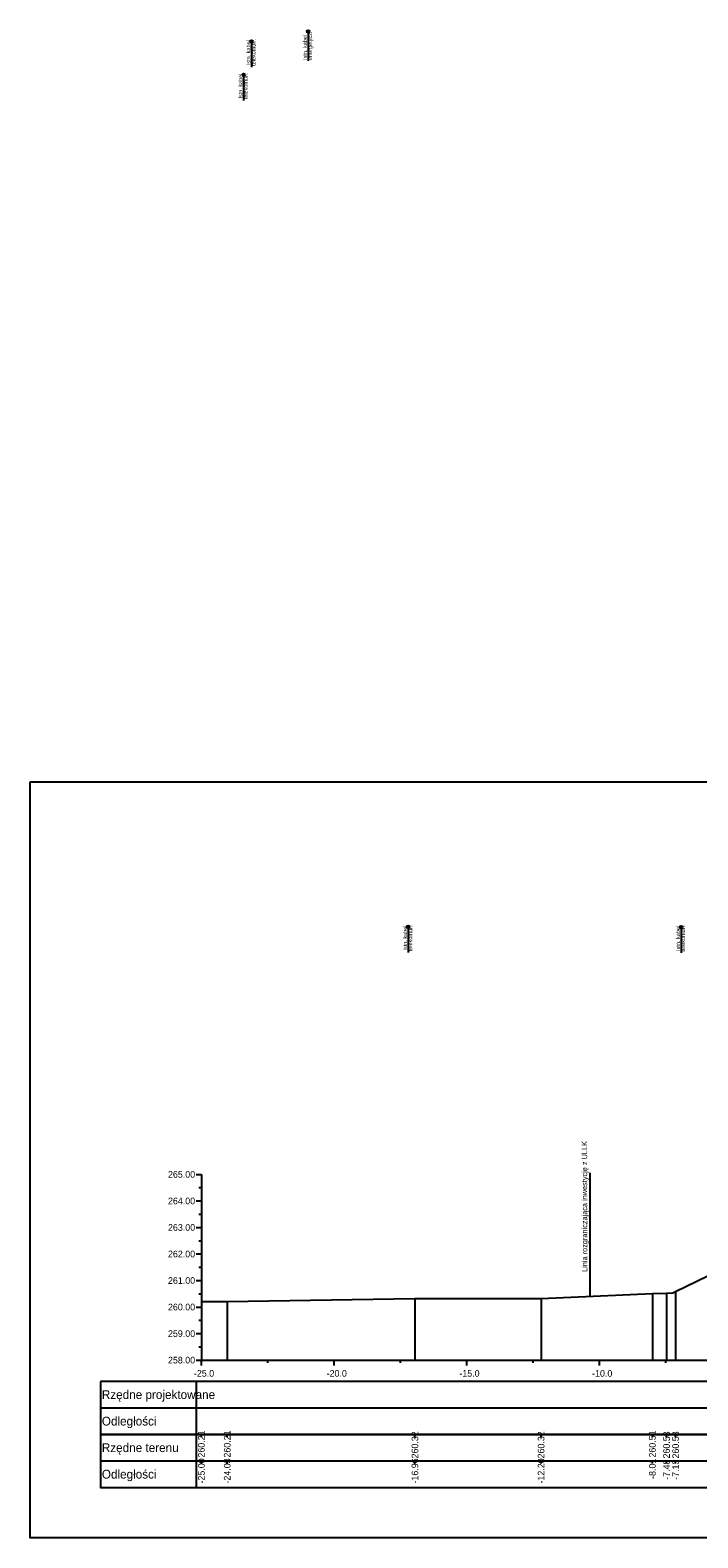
# Model space of a CAD drawing. Extents: x 6516023 to 6560129, y 5513077 to 5529206.
# Drawn here: x 6516806 to 6516831.1, y 5513396.3 to 5513453.1 of the extents above; entities that cross this region are included whole.
import ezdxf

# ---------------------------------------------------------------- set-up
doc = ezdxf.new("R2010")
doc.units = 0
for name, color, linetype in [('TOR_PRZEK_P-kable', 7, 'Continuous'), ('TOR_PRZEK_P-tabelka istniejace', 7, 'Continuous'), ('TOR_PRZEK_P-tabelka projektowane', 7, 'Continuous'), ('TOR_PRZEK_P-teren istniejacy', 7, 'Continuous'), ('TOR_PRZEK_P-uklad odniesienia', 7, 'Continuous'), ('TOR_PS_T-granica PKP-projektowana', 7, 'Continuous'), ('TOR_RAMKI-ramka+tabelka 1', 7, 'Continuous')]:
    doc.layers.add(name, color=color, linetype=linetype)

msp = doc.modelspace()

# ---------------------------------------------------------------- linework, layer by layer
at = {"layer": 'TOR_PRZEK_P-kable'}
for p, q in [((6516816.432, 5513453.066), (6516816.432, 5513451.956)), ((6516814.301, 5513452.693), (6516814.301, 5513451.719)), ((6516814.002, 5513451.437), (6516814.002, 5513450.463)), ((6516820.203, 5513419.321), (6516820.203, 5513418.348)), ((6516830.483, 5513419.309), (6516830.483, 5513418.336))]:
    msp.add_line(p, q, dxfattribs=at)
for centre in [(6516816.432, 5513453.066), (6516814.301, 5513452.693), (6516814.002, 5513451.437), (6516820.203, 5513419.321), (6516830.483, 5513419.309)]:
    msp.add_circle(centre, 0.05, dxfattribs=at)
at = {"layer": 'TOR_PRZEK_P-tabelka istniejace'}
for p, q in [((6516808.61, 5513400.188), (6516808.61, 5513398.188)), ((6516812.21, 5513400.188), (6516812.21, 5513398.188)), ((6516812.41, 5513400.088), (6516812.41, 5513400.188)), ((6516813.383, 5513400.088), (6516813.383, 5513400.188)), ((6516820.454, 5513400.088), (6516820.454, 5513400.188)), ((6516825.208, 5513400.088), (6516825.208, 5513400.188)), ((6516829.401, 5513400.088), (6516829.401, 5513400.188)), ((6516829.933, 5513400.088), (6516829.933, 5513400.188)), ((6516830.276, 5513400.088), (6516830.276, 5513400.188)), ((6516808.61, 5513399.188), (6516862.41, 5513399.188)), ((6516812.41, 5513399.088), (6516812.41, 5513399.188)), ((6516813.383, 5513399.088), (6516813.383, 5513399.188)), ((6516820.454, 5513399.088), (6516820.454, 5513399.188)), ((6516825.208, 5513399.088), (6516825.208, 5513399.188)), ((6516829.401, 5513399.088), (6516829.401, 5513399.188)), ((6516829.933, 5513399.088), (6516829.933, 5513399.188)), ((6516830.276, 5513399.088), (6516830.276, 5513399.188))]:
    msp.add_line(p, q, dxfattribs=at)
for points in [[(6516812.41, 5513405.201), (6516812.41, 5513403.188), (6516812.41, 5513403.058), (6516812.41, 5513402.988)], [(6516813.383, 5513405.196), (6516813.383, 5513403.188), (6516813.383, 5513403.058), (6516813.383, 5513402.988)], [(6516820.454, 5513405.308), (6516820.454, 5513403.188), (6516820.454, 5513403.058), (6516820.454, 5513402.988)], [(6516825.208, 5513405.309), (6516825.208, 5513403.188), (6516825.208, 5513403.058), (6516825.208, 5513402.988)], [(6516829.401, 5513405.502), (6516829.401, 5513403.188), (6516829.401, 5513403.058), (6516829.401, 5513402.988)], [(6516829.933, 5513405.515), (6516829.933, 5513403.188), (6516829.933, 5513403.058), (6516829.933, 5513402.988)], [(6516830.276, 5513405.571), (6516830.276, 5513403.188), (6516830.276, 5513403.058), (6516830.276, 5513402.988)]]:
    msp.add_lwpolyline(points, dxfattribs=at)
msp.add_lwpolyline([(6516808.61, 5513400.188), (6516808.61, 5513398.188), (6516862.41, 5513398.188), (6516862.41, 5513400.188)], close=True, dxfattribs=at)
at = {"layer": 'TOR_PRZEK_P-tabelka projektowane'}
for p, q in [((6516808.61, 5513402.188), (6516808.61, 5513400.188)), ((6516812.21, 5513402.188), (6516812.21, 5513400.188)), ((6516808.61, 5513401.188), (6516862.41, 5513401.188))]:
    msp.add_line(p, q, dxfattribs=at)
msp.add_lwpolyline([(6516808.61, 5513402.188), (6516808.61, 5513400.188), (6516862.41, 5513400.188), (6516862.41, 5513402.188)], close=True, dxfattribs=at)
at = {"layer": 'TOR_PRZEK_P-teren istniejacy'}
msp.add_lwpolyline([(6516812.41, 5513405.201), (6516813.383, 5513405.196), (6516820.454, 5513405.308), (6516825.208, 5513405.309), (6516829.401, 5513405.502), (6516829.933, 5513405.515), (6516830.172, 5513405.526), (6516830.276, 5513405.571), (6516831.902, 5513406.37)], dxfattribs=at)
at = {"layer": 'TOR_PRZEK_P-uklad odniesienia'}
for p, q in [((6516812.21, 5513409.988), (6516812.41, 5513409.988)), ((6516812.41, 5513409.988), (6516812.41, 5513402.988)), ((6516812.31, 5513409.488), (6516812.41, 5513409.488)), ((6516812.21, 5513408.988), (6516812.41, 5513408.988)), ((6516812.21, 5513407.988), (6516812.41, 5513407.988)), ((6516812.31, 5513408.488), (6516812.41, 5513408.488)), ((6516812.31, 5513407.488), (6516812.41, 5513407.488)), ((6516812.21, 5513406.988), (6516812.41, 5513406.988)), ((6516812.31, 5513406.488), (6516812.41, 5513406.488)), ((6516812.21, 5513405.988), (6516812.41, 5513405.988)), ((6516812.31, 5513405.488), (6516812.41, 5513405.488)), ((6516812.21, 5513404.988), (6516812.41, 5513404.988)), ((6516812.21, 5513403.988), (6516812.41, 5513403.988)), ((6516812.31, 5513404.488), (6516812.41, 5513404.488)), ((6516812.31, 5513403.488), (6516812.41, 5513403.488)), ((6516812.21, 5513402.988), (6516812.41, 5513402.988)), ((6516812.41, 5513402.988), (6516862.41, 5513402.988)), ((6516812.41, 5513402.788), (6516812.41, 5513402.988)), ((6516814.91, 5513402.888), (6516814.91, 5513402.988)), ((6516817.41, 5513402.788), (6516817.41, 5513402.988)), ((6516819.91, 5513402.888), (6516819.91, 5513402.988)), ((6516822.41, 5513402.788), (6516822.41, 5513402.988)), ((6516824.91, 5513402.888), (6516824.91, 5513402.988)), ((6516827.41, 5513402.788), (6516827.41, 5513402.988)), ((6516829.91, 5513402.888), (6516829.91, 5513402.988))]:
    msp.add_line(p, q, dxfattribs=at)
at = {"layer": 'TOR_PS_T-granica PKP-projektowana'}
msp.add_line((6516827.057, 5513405.394), (6516827.057, 5513410.052), dxfattribs=at)
at = {"layer": 'TOR_RAMKI-ramka+tabelka 1'}
msp.add_lwpolyline([(6516805.96, 5513424.789), (6517053.46, 5513424.789), (6517053.46, 5513396.289), (6516805.96, 5513396.289)], close=True, dxfattribs=at)

# ---------------------------------------------------------------- texts
at = {"layer": 'TOR_PRZEK_P-kable'}
for s, height, p in [('Istn. kabel', 0.14999, (6516816.386, 5513451.992)), ('energetycz.', 0.14999, (6516816.581, 5513451.992)), ('Istn. kabel', 0.14999, (6516814.256, 5513451.795)), ('telekomun.', 0.15, (6516814.45, 5513451.767)), ('Istn. kabel', 0.14999, (6516813.957, 5513450.539)), ('telekomun.', 0.15, (6516814.151, 5513450.511)), ('telekomun.', 0.15, (6516820.352, 5513418.396)), ('telekomun.', 0.15, (6516830.633, 5513418.384)), ('Istn. kabel', 0.14999, (6516820.158, 5513418.424)), ('Istn. kabel', 0.14999, (6516830.438, 5513418.412))]:
    msp.add_text(s, height=height, rotation=90.0511, dxfattribs=at).set_placement(p)
at = {"layer": 'TOR_PRZEK_P-tabelka istniejace'}
for s, p in [('260.21', (6516812.535, 5513399.315)), ('260.21', (6516813.508, 5513399.315)), ('260.32', (6516820.579, 5513399.282)), ('260.32', (6516825.333, 5513399.282)), ('260.51', (6516829.526, 5513399.315)), ('260.53', (6516830.058, 5513399.28)), ('260.58', (6516830.401, 5513399.28)), ('-25.00', (6516812.535, 5513398.337)), ('-24.03', (6516813.508, 5513398.336)), ('-16.96', (6516820.579, 5513398.336)), ('-12.20', (6516825.333, 5513398.337)), ('-8.01', (6516829.526, 5513398.511)), ('-7.48', (6516830.058, 5513398.476)), ('-7.13', (6516830.401, 5513398.476))]:
    msp.add_text(s, height=0.25, rotation=90, dxfattribs=at).set_placement(p)
for s, p in [('Rzędne terenu', (6516808.66, 5513399.523)), ('Odległości', (6516808.66, 5513398.523))]:
    msp.add_text(s, height=0.33, dxfattribs=at).set_placement(p)
at = {"layer": 'TOR_PRZEK_P-tabelka projektowane'}
for s, p in [('Rzędne projektowane', (6516808.66, 5513401.523)), ('Odległości', (6516808.66, 5513400.523))]:
    msp.add_text(s, height=0.33, dxfattribs=at).set_placement(p)
at = {"layer": 'TOR_PRZEK_P-uklad odniesienia'}
for s, height, p in [('265.00', 0.25, (6516811.152, 5513409.863)), ('264.00', 0.25, (6516811.152, 5513408.863)), ('263.00', 0.25, (6516811.152, 5513407.863)), ('262.00', 0.25, (6516811.152, 5513406.863)), ('261.00', 0.25, (6516811.152, 5513405.863)), ('260.00', 0.25, (6516811.152, 5513404.863)), ('259.00', 0.25, (6516811.152, 5513403.863)), ('258.00', 0.25, (6516811.152, 5513402.863)), ('-', 0.0001, (6516812.41, 5513402.988)), ('-25.0', 0.25, (6516812.129, 5513402.363)), ('-20.0', 0.25, (6516817.129, 5513402.363)), ('-15.0', 0.25, (6516822.129, 5513402.363)), ('-10.0', 0.25, (6516827.129, 5513402.363))]:
    msp.add_text(s, height=height, dxfattribs=at).set_placement(p)
at = {"layer": 'TOR_PS_T-granica PKP-projektowana'}
msp.add_text('Linia rozgraniczająca inwestycję z ULLK', height=0.2, rotation=90.0511, dxfattribs=at).set_placement((6516826.946, 5513406.316))

doc.saveas('drawing.dxf')
